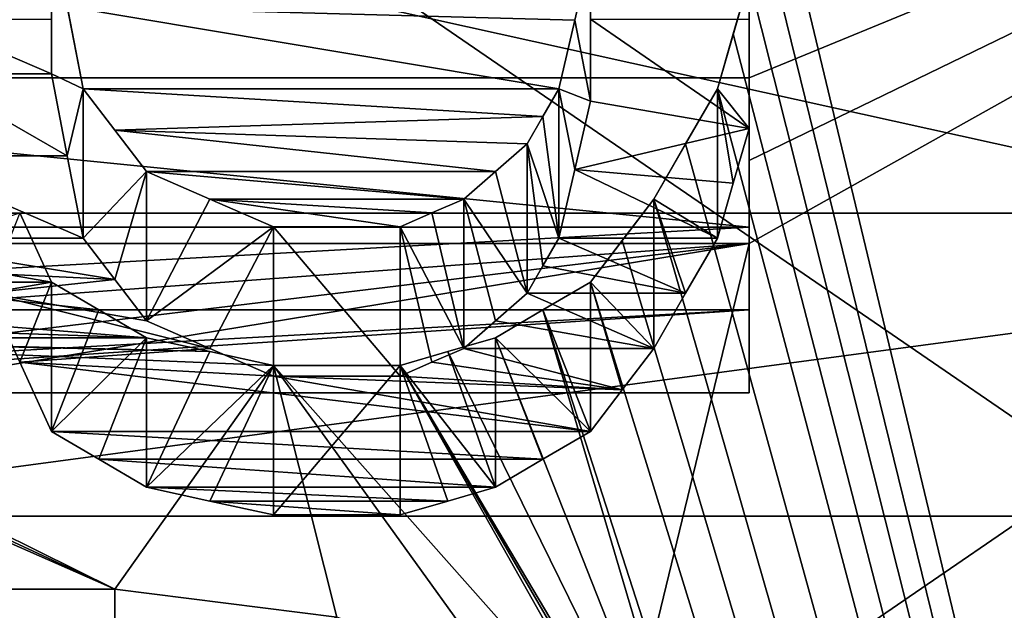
# Model space of a CAD drawing. Header units: millimetres. Extents: x -20 to 172, y -100 to 100.
# Tile 287 of 346: x 120.05 to 123.36, y 20.81 to 22.79. Entities that reach past the tile are written whole.
import ezdxf

# ---------------------------------------------------------------- set-up
doc = ezdxf.new("R2010")
doc.units = ezdxf.units.MM
doc.header["$LTSCALE"] = 37.722908
for name, color, linetype in [('1', 7, 'CONTINUOUS'), ('1803', 7, 'CONTINUOUS'), ('1820', 7, 'CONTINUOUS'), ('2083', 7, 'CONTINUOUS'), ('2084', 7, 'CONTINUOUS'), ('2085', 7, 'CONTINUOUS'), ('2086', 7, 'CONTINUOUS'), ('2087', 7, 'CONTINUOUS'), ('2098', 7, 'CONTINUOUS'), ('2099', 7, 'CONTINUOUS'), ('2100', 7, 'CONTINUOUS'), ('2101', 7, 'CONTINUOUS'), ('2128', 7, 'CONTINUOUS'), ('2129', 7, 'CONTINUOUS'), ('2130', 7, 'CONTINUOUS'), ('2131', 7, 'CONTINUOUS'), ('2132', 7, 'CONTINUOUS'), ('2133', 7, 'CONTINUOUS'), ('2134', 7, 'CONTINUOUS'), ('2162', 7, 'CONTINUOUS'), ('2163', 7, 'CONTINUOUS'), ('2164', 7, 'CONTINUOUS'), ('2165', 7, 'CONTINUOUS'), ('2166', 7, 'CONTINUOUS'), ('2180', 7, 'CONTINUOUS'), ('2181', 7, 'CONTINUOUS'), ('2406', 7, 'CONTINUOUS'), ('2407', 7, 'CONTINUOUS'), ('3', 7, 'CONTINUOUS'), ('3021', 7, 'CONTINUOUS'), ('3038', 7, 'CONTINUOUS'), ('3294', 7, 'CONTINUOUS'), ('3299', 7, 'CONTINUOUS'), ('3300', 7, 'CONTINUOUS'), ('3346', 7, 'CONTINUOUS'), ('3624', 7, 'CONTINUOUS'), ('3625', 7, 'CONTINUOUS'), ('3628', 7, 'CONTINUOUS'), ('3629', 7, 'CONTINUOUS'), ('3630', 7, 'CONTINUOUS'), ('3631', 7, 'CONTINUOUS'), ('3635', 7, 'CONTINUOUS'), ('3651', 7, 'CONTINUOUS'), ('43', 7, 'CONTINUOUS'), ('48', 7, 'CONTINUOUS')]:
    doc.layers.add(name, color=color, linetype=linetype)

msp = doc.modelspace()

# ---------------------------------------------------------------- linework, layer by layer
at = {"layer": '1', "color": 250, "linetype": 'Continuous', "true_color": 0x323232}
for points in [[(157, 14.875, -25.7643), (157, 25.7643, -14.875), (-19.8395, 14.875, -25.7643), (157, 14.875, -25.7643)], [(-19.8395, 14.875, -25.7643), (157, 25.7643, -14.875), (-19.8395, 25.7643, -14.875), (-19.8395, 14.875, -25.7643)]]:
    msp.add_3dface(points, dxfattribs=at)
at = {"layer": '1803', "color": 250, "linetype": 'Continuous', "true_color": 0x323232}
for points in [[(153.1595, 21.125, -36.5896), (153.1595, 34.3891, -24.5448), (86.8405, 21.125, -36.5896), (153.1595, 21.125, -36.5896)], [(86.8405, 21.125, -36.5896), (153.1595, 34.3891, -24.5448), (86.8405, 34.3891, -24.5448), (86.8405, 21.125, -36.5896)], [(153.1595, 4.0619, -42.0543), (153.1595, 21.125, -36.5896), (86.8405, 4.0619, -42.0543), (153.1595, 4.0619, -42.0543)], [(86.8405, 4.0619, -42.0543), (153.1595, 21.125, -36.5896), (86.8405, 21.125, -36.5896), (86.8405, 4.0619, -42.0543)]]:
    msp.add_3dface(points, dxfattribs=at)
at = {"layer": '1820', "color": 250, "linetype": 'Continuous', "true_color": 0x323232}
for points in [[(126.2299, 24.125, -41.7857), (126.2299, 8.1204, -47.5618), (122.5, 23.6544, -42.0539), (126.2299, 24.125, -41.7857)], [(122.5, 23.6544, -42.0539), (126.2299, 8.1204, -47.5618), (122.5, 23.2903, -42.2567), (122.5, 23.6544, -42.0539)], [(122.5, 23.2903, -42.2567), (126.2299, 8.1204, -47.5618), (122.5, 22.9244, -42.4563), (122.5, 23.2903, -42.2567)], [(121.9681, 23.0161, -42.4066), (121.9149, 22.7867, -42.5303), (120.2128, 22.8326, -42.5057), (121.9681, 23.0161, -42.4066)], [(122.5, 22.9244, -42.4563), (126.2299, 8.1204, -47.5618), (122.4468, 22.7408, -42.5549), (122.5, 22.9244, -42.4563)], [(121.9149, 22.7867, -42.5303), (121.8617, 22.5567, -42.6527), (120.2128, 22.8326, -42.5057), (121.9149, 22.7867, -42.5303)], [(120.2128, 22.8326, -42.5057), (121.8617, 22.5567, -42.6527), (120.266, 22.5567, -42.6527), (120.2128, 22.8326, -42.5057)], [(122.4468, 22.7408, -42.5549), (126.2299, 8.1204, -47.5618), (122.3936, 22.5567, -42.6527), (122.4468, 22.7408, -42.5549)], [(121.8617, 22.5567, -42.6527), (121.8085, 22.4645, -42.7014), (120.266, 22.5567, -42.6527), (121.8617, 22.5567, -42.6527)], [(120.266, 22.5567, -42.6527), (121.8085, 22.4645, -42.7014), (120.3724, 22.4184, -42.7256), (120.266, 22.5567, -42.6527)], [(122.3936, 22.5567, -42.6527), (126.2299, 8.1204, -47.5618), (122.2872, 22.3722, -42.7498), (122.3936, 22.5567, -42.6527)], [(121.8085, 22.4645, -42.7014), (121.7553, 22.3722, -42.7498), (120.3724, 22.4184, -42.7256), (121.8085, 22.4645, -42.7014)], [(121.7553, 22.3722, -42.7498), (121.6489, 22.2798, -42.7981), (120.3724, 22.4184, -42.7256), (121.7553, 22.3722, -42.7498)], [(120.3724, 22.4184, -42.7256), (121.6489, 22.2798, -42.7981), (120.4787, 22.2798, -42.7981), (120.3724, 22.4184, -42.7256)], [(122.2872, 22.3722, -42.7498), (126.2299, 8.1204, -47.5618), (122.1809, 22.1872, -42.8461), (122.2872, 22.3722, -42.7498)], [(121.6489, 22.2798, -42.7981), (121.5426, 22.1872, -42.8461), (120.4787, 22.2798, -42.7981), (121.6489, 22.2798, -42.7981)], [(120.4787, 22.2798, -42.7981), (121.5426, 22.1872, -42.8461), (120.6915, 22.1872, -42.8461), (120.4787, 22.2798, -42.7981)], [(121.4362, 22.1409, -42.8701), (121.3298, 22.0946, -42.894), (120.6915, 22.1872, -42.8461), (121.4362, 22.1409, -42.8701)], [(120.6915, 22.1872, -42.8461), (121.3298, 22.0946, -42.894), (120.9043, 22.0946, -42.894), (120.6915, 22.1872, -42.8461)], [(121.5426, 22.1872, -42.8461), (121.4362, 22.1409, -42.8701), (120.6915, 22.1872, -42.8461), (121.5426, 22.1872, -42.8461)], [(122.1809, 22.1872, -42.8461), (126.2299, 8.1204, -47.5618), (122.0745, 22.0482, -42.9178), (122.1809, 22.1872, -42.8461)], [(120.0532, 22.1409, -42.8701), (120.1596, 21.9089, -42.9891), (119.6277, 22.0018, -42.9416), (120.0532, 22.1409, -42.8701)], [(122.0745, 22.0482, -42.9178), (126.2299, 8.1204, -47.5618), (121.9681, 21.9089, -42.9891), (122.0745, 22.0482, -42.9178)], [(119.6277, 22.0018, -42.9416), (120.1596, 21.9089, -42.9891), (119.4681, 21.9089, -42.9891), (119.6277, 22.0018, -42.9416)], [(119.4681, 21.9089, -42.9891), (120.3192, 21.8159, -43.0363), (119.3085, 21.816, -43.0363), (119.4681, 21.9089, -42.9891)], [(120.1596, 21.9089, -42.9891), (120.3192, 21.8159, -43.0363), (119.4681, 21.9089, -42.9891), (120.1596, 21.9089, -42.9891)], [(121.9681, 21.9089, -42.9891), (126.2299, 8.1204, -47.5618), (121.8085, 21.8159, -43.0363), (121.9681, 21.9089, -42.9891)], [(118.2447, 21.816, -43.0363), (118.4575, 21.7694, -43.0599), (120.3723, 20.8798, -43.4982), (118.2447, 21.816, -43.0363)], [(119.6277, 20.8798, -43.4982), (118.2447, 21.816, -43.0363), (120.3723, 20.8798, -43.4982), (119.6277, 20.8798, -43.4982)], [(119.3085, 21.816, -43.0363), (120.4787, 21.7228, -43.0834), (119.0957, 21.7694, -43.0599), (119.3085, 21.816, -43.0363)], [(120.3192, 21.8159, -43.0363), (120.4787, 21.7228, -43.0834), (119.3085, 21.816, -43.0363), (120.3192, 21.8159, -43.0363)], [(121.6489, 21.7228, -43.0834), (121.8085, 21.8159, -43.0363), (122.3936, 19.837, -43.9836), (121.6489, 21.7228, -43.0834)], [(121.8085, 21.8159, -43.0363), (126.2299, 8.1204, -47.5618), (122.3936, 19.837, -43.9836), (121.8085, 21.8159, -43.0363)], [(118.4575, 21.7694, -43.0599), (118.6702, 21.7228, -43.0834), (120.3723, 20.8798, -43.4982), (118.4575, 21.7694, -43.0599)], [(119.0957, 21.7694, -43.0599), (120.4787, 21.7228, -43.0834), (118.883, 21.7228, -43.0834), (119.0957, 21.7694, -43.0599)], [(120.6915, 21.6763, -43.1069), (120.9043, 21.6296, -43.1303), (118.6702, 21.7228, -43.0834), (120.6915, 21.6763, -43.1069)], [(118.6702, 21.7228, -43.0834), (120.9043, 21.6296, -43.1303), (120.3723, 20.8798, -43.4982), (118.6702, 21.7228, -43.0834)], [(118.883, 21.7228, -43.0834), (120.6915, 21.6763, -43.1069), (118.6702, 21.7228, -43.0834), (118.883, 21.7228, -43.0834)], [(120.4787, 21.7228, -43.0834), (120.6915, 21.6763, -43.1069), (118.883, 21.7228, -43.0834), (120.4787, 21.7228, -43.0834)], [(121.4894, 21.6763, -43.1069), (121.6489, 21.7228, -43.0834), (122.3936, 19.837, -43.9836), (121.4894, 21.6763, -43.1069)], [(121.3298, 21.6296, -43.1303), (121.4894, 21.6763, -43.1069), (122.3936, 19.837, -43.9836), (121.3298, 21.6296, -43.1303)], [(120.3723, 20.8798, -43.4982), (120.9043, 21.6296, -43.1303), (121.117, 20.7856, -43.5433), (120.3723, 20.8798, -43.4982)], [(120.9043, 21.6296, -43.1303), (121.3298, 21.6296, -43.1303), (122.0745, 20.3127, -43.7659), (120.9043, 21.6296, -43.1303)], [(121.117, 20.7856, -43.5433), (120.9043, 21.6296, -43.1303), (121.6489, 20.5968, -43.633), (121.117, 20.7856, -43.5433)], [(121.6489, 20.5968, -43.633), (120.9043, 21.6296, -43.1303), (122.0745, 20.3127, -43.7659), (121.6489, 20.5968, -43.633)], [(122.0745, 20.3127, -43.7659), (121.3298, 21.6296, -43.1303), (122.2341, 20.0751, -43.8754), (122.0745, 20.3127, -43.7659)], [(122.2341, 20.0751, -43.8754), (121.3298, 21.6296, -43.1303), (122.3936, 19.837, -43.9836), (122.2341, 20.0751, -43.8754)]]:
    msp.add_3dface(points, dxfattribs=at)
at = {"layer": '2083', "color": 250, "linetype": 'Continuous', "true_color": 0x323232}
for points in [[(121.4362, 22.1409, -42.8701), (121.5426, 22.1872, -42.8461), (121.5426, 21.6867, -41.9792), (121.4362, 22.1409, -42.8701)], [(121.3298, 22.0946, -42.894), (121.4362, 22.1409, -42.8701), (121.5426, 21.6867, -41.9792), (121.3298, 22.0946, -42.894)], [(121.3298, 21.594, -42.0269), (121.3298, 22.0946, -42.894), (121.4362, 21.6404, -42.0031), (121.3298, 21.594, -42.0269)], [(121.4362, 21.6404, -42.0031), (121.3298, 22.0946, -42.894), (121.5426, 21.6867, -41.9792), (121.4362, 21.6404, -42.0031)]]:
    msp.add_3dface(points, dxfattribs=at)
at = {"layer": '2084', "color": 250, "linetype": 'Continuous', "true_color": 0x323232}
for points in [[(121.6489, 22.2798, -42.7981), (121.7553, 22.3722, -42.7498), (121.7553, 21.8718, -41.883), (121.6489, 22.2798, -42.7981)], [(121.5426, 22.1872, -42.8461), (121.6489, 22.2798, -42.7981), (121.7553, 21.8718, -41.883), (121.5426, 22.1872, -42.8461)], [(121.5426, 21.6867, -41.9792), (121.5426, 22.1872, -42.8461), (121.6489, 21.7793, -41.9312), (121.5426, 21.6867, -41.9792)], [(121.6489, 21.7793, -41.9312), (121.5426, 22.1872, -42.8461), (121.7553, 21.8718, -41.883), (121.6489, 21.7793, -41.9312)]]:
    msp.add_3dface(points, dxfattribs=at)
at = {"layer": '2085', "color": 250, "linetype": 'Continuous', "true_color": 0x323232}
for points in [[(121.8085, 22.4645, -42.7014), (121.8617, 22.5567, -42.6527), (121.8617, 22.0564, -41.7861), (121.8085, 22.4645, -42.7014)], [(121.7553, 22.3722, -42.7498), (121.8085, 22.4645, -42.7014), (121.8617, 22.0564, -41.7861), (121.7553, 22.3722, -42.7498)], [(121.7553, 21.8718, -41.883), (121.7553, 22.3722, -42.7498), (121.8085, 21.9641, -41.8347), (121.7553, 21.8718, -41.883)], [(121.8085, 21.9641, -41.8347), (121.7553, 22.3722, -42.7498), (121.8617, 22.0564, -41.7861), (121.8085, 21.9641, -41.8347)]]:
    msp.add_3dface(points, dxfattribs=at)
at = {"layer": '2086', "color": 250, "linetype": 'Continuous', "true_color": 0x323232}
for points in [[(121.9149, 22.7867, -42.5303), (121.9681, 23.0161, -42.4066), (121.9681, 22.5159, -41.5403), (121.9149, 22.7867, -42.5303)], [(121.8617, 22.5567, -42.6527), (121.9149, 22.7867, -42.5303), (121.9681, 22.5159, -41.5403), (121.8617, 22.5567, -42.6527)], [(121.8617, 22.0564, -41.7861), (121.8617, 22.5567, -42.6527), (121.9149, 22.2865, -41.6638), (121.8617, 22.0564, -41.7861)], [(121.9149, 22.2865, -41.6638), (121.8617, 22.5567, -42.6527), (121.9681, 22.5159, -41.5403), (121.9149, 22.2865, -41.6638)]]:
    msp.add_3dface(points, dxfattribs=at)
at = {"layer": '2087', "color": 250, "linetype": 'Continuous', "true_color": 0x323232}
msp.add_3dface([(121.9681, 22.5159, -41.5403), (121.9681, 23.0161, -42.4066), (121.9681, 22.7902, -41.3905), (121.9681, 22.5159, -41.5403)], dxfattribs=at)
at = {"layer": '2098', "color": 250, "linetype": 'Continuous', "true_color": 0x323232}
msp.add_3dface([(122.5, 22.7902, -41.3905), (122.5, 22.9244, -42.4563), (122.5, 22.4242, -41.5899), (122.5, 22.7902, -41.3905)], dxfattribs=at)
at = {"layer": '2099', "color": 250, "linetype": 'Continuous', "true_color": 0x323232}
for points in [[(122.5, 22.9244, -42.4563), (122.4468, 22.7408, -42.5549), (122.3936, 22.5567, -42.6527), (122.5, 22.9244, -42.4563)], [(122.5, 22.9244, -42.4563), (122.3936, 22.5567, -42.6527), (122.5, 22.4242, -41.5899), (122.5, 22.9244, -42.4563)], [(122.5, 22.4242, -41.5899), (122.3936, 22.5567, -42.6527), (122.4468, 22.2405, -41.6884), (122.5, 22.4242, -41.5899)], [(122.4468, 22.2405, -41.6884), (122.3936, 22.5567, -42.6527), (122.3936, 22.0564, -41.7861), (122.4468, 22.2405, -41.6884)]]:
    msp.add_3dface(points, dxfattribs=at)
at = {"layer": '2100', "color": 250, "linetype": 'Continuous', "true_color": 0x323232}
for points in [[(122.3936, 22.5567, -42.6527), (122.2872, 22.3722, -42.7498), (122.1809, 22.1872, -42.8461), (122.3936, 22.5567, -42.6527)], [(122.3936, 22.5567, -42.6527), (122.1809, 22.1872, -42.8461), (122.3936, 22.0564, -41.7861), (122.3936, 22.5567, -42.6527)], [(122.3936, 22.0564, -41.7861), (122.1809, 22.1872, -42.8461), (122.2872, 21.8718, -41.883), (122.3936, 22.0564, -41.7861)], [(122.2872, 21.8718, -41.883), (122.1809, 22.1872, -42.8461), (122.1809, 21.6867, -41.9792), (122.2872, 21.8718, -41.883)]]:
    msp.add_3dface(points, dxfattribs=at)
at = {"layer": '2101', "color": 250, "linetype": 'Continuous', "true_color": 0x323232}
for points in [[(122.1809, 22.1872, -42.8461), (122.0745, 22.0482, -42.9178), (121.9681, 21.9089, -42.9891), (122.1809, 22.1872, -42.8461)], [(122.1809, 22.1872, -42.8461), (121.9681, 21.9089, -42.9891), (122.1809, 21.6867, -41.9792), (122.1809, 22.1872, -42.8461)], [(121.9681, 21.9089, -42.9891), (121.9681, 21.4082, -42.1218), (122.0745, 21.5476, -42.0507), (121.9681, 21.9089, -42.9891)], [(122.1809, 21.6867, -41.9792), (121.9681, 21.9089, -42.9891), (122.0745, 21.5476, -42.0507), (122.1809, 21.6867, -41.9792)]]:
    msp.add_3dface(points, dxfattribs=at)
at = {"layer": '2128', "color": 250, "linetype": 'Continuous', "true_color": 0x323232}
for points in [[(119.734, 22.6074, -41.4906), (119.734, 22.7902, -41.3905), (120.1596, 22.6074, -41.4906), (119.734, 22.6074, -41.4906)], [(119.734, 22.7902, -41.3905), (120.1596, 22.7902, -41.3905), (120.1596, 22.6074, -41.4906), (119.734, 22.7902, -41.3905)], [(121.9681, 22.5159, -41.5403), (121.9681, 22.7902, -41.3905), (122.5, 22.4242, -41.5899), (121.9681, 22.5159, -41.5403)], [(121.9681, 22.7902, -41.3905), (122.5, 22.7902, -41.3905), (122.5, 22.4242, -41.5899), (121.9681, 22.7902, -41.3905)], [(119.6276, 22.3324, -41.6392), (119.734, 22.6074, -41.4906), (120.2128, 22.3324, -41.6392), (119.6276, 22.3324, -41.6392)], [(119.734, 22.6074, -41.4906), (120.1596, 22.6074, -41.4906), (120.2128, 22.3324, -41.6392), (119.734, 22.6074, -41.4906)], [(121.9149, 22.2865, -41.6638), (121.9681, 22.5159, -41.5403), (122.5, 22.4242, -41.5899), (121.9149, 22.2865, -41.6638)], [(121.9149, 22.2865, -41.6638), (122.5, 22.4242, -41.5899), (122.4468, 22.2405, -41.6884), (121.9149, 22.2865, -41.6638)], [(119.5213, 22.0564, -41.7861), (119.6276, 22.3324, -41.6392), (120.266, 22.0564, -41.7861), (119.5213, 22.0564, -41.7861)], [(119.6276, 22.3324, -41.6392), (120.2128, 22.3324, -41.6392), (120.266, 22.0564, -41.7861), (119.6276, 22.3324, -41.6392)], [(121.8617, 22.0564, -41.7861), (121.9149, 22.2865, -41.6638), (122.3936, 22.0564, -41.7861), (121.8617, 22.0564, -41.7861)], [(121.9149, 22.2865, -41.6638), (122.4468, 22.2405, -41.6884), (122.3936, 22.0564, -41.7861), (121.9149, 22.2865, -41.6638)], [(119.4149, 21.9641, -41.8347), (119.5213, 22.0564, -41.7861), (120.3724, 21.918, -41.8589), (119.4149, 21.9641, -41.8347)], [(119.5213, 22.0564, -41.7861), (120.266, 22.0564, -41.7861), (120.3724, 21.918, -41.8589), (119.5213, 22.0564, -41.7861)], [(121.8085, 21.9641, -41.8347), (121.8617, 22.0564, -41.7861), (122.2872, 21.8718, -41.883), (121.8085, 21.9641, -41.8347)], [(121.8617, 22.0564, -41.7861), (122.3936, 22.0564, -41.7861), (122.2872, 21.8718, -41.883), (121.8617, 22.0564, -41.7861)], [(119.9468, 21.8718, -41.883), (119.4149, 21.9641, -41.8347), (120.3724, 21.918, -41.8589), (119.9468, 21.8718, -41.883)], [(121.7553, 21.8718, -41.883), (121.8085, 21.9641, -41.8347), (122.2872, 21.8718, -41.883), (121.7553, 21.8718, -41.883)], [(119.9468, 21.8718, -41.883), (120.3724, 21.918, -41.8589), (120.4787, 21.7793, -41.9312), (119.9468, 21.8718, -41.883)], [(120.0532, 21.6403, -42.0031), (119.9468, 21.8718, -41.883), (120.6915, 21.6867, -41.9792), (120.0532, 21.6403, -42.0031)], [(119.9468, 21.8718, -41.883), (120.4787, 21.7793, -41.9312), (120.6915, 21.6867, -41.9792), (119.9468, 21.8718, -41.883)], [(121.6489, 21.7793, -41.9312), (121.7553, 21.8718, -41.883), (122.1809, 21.6867, -41.9792), (121.6489, 21.7793, -41.9312)], [(121.7553, 21.8718, -41.883), (122.2872, 21.8718, -41.883), (122.1809, 21.6867, -41.9792), (121.7553, 21.8718, -41.883)], [(121.5426, 21.6867, -41.9792), (121.6489, 21.7793, -41.9312), (122.1809, 21.6867, -41.9792), (121.5426, 21.6867, -41.9792)], [(120.0532, 21.6403, -42.0031), (120.6915, 21.6867, -41.9792), (120.9043, 21.594, -42.0269), (120.0532, 21.6403, -42.0031)], [(121.4362, 21.6404, -42.0031), (121.5426, 21.6867, -41.9792), (122.0745, 21.5476, -42.0507), (121.4362, 21.6404, -42.0031)], [(121.5426, 21.6867, -41.9792), (122.1809, 21.6867, -41.9792), (122.0745, 21.5476, -42.0507), (121.5426, 21.6867, -41.9792)], [(121.9681, 21.4082, -42.1218), (120.1596, 21.4082, -42.1218), (120.0532, 21.6403, -42.0031), (121.9681, 21.4082, -42.1218)], [(121.9681, 21.4082, -42.1218), (120.0532, 21.6403, -42.0031), (120.9043, 21.594, -42.0269), (121.9681, 21.4082, -42.1218)], [(121.3298, 21.594, -42.0269), (121.4362, 21.6404, -42.0031), (122.0745, 21.5476, -42.0507), (121.3298, 21.594, -42.0269)], [(121.9681, 21.4082, -42.1218), (120.9043, 21.594, -42.0269), (122.0745, 21.5476, -42.0507), (121.9681, 21.4082, -42.1218)], [(120.9043, 21.594, -42.0269), (121.3298, 21.594, -42.0269), (122.0745, 21.5476, -42.0507), (120.9043, 21.594, -42.0269)], [(121.9681, 21.4082, -42.1218), (121.8085, 21.3152, -42.169), (120.1596, 21.4082, -42.1218), (121.9681, 21.4082, -42.1218)], [(121.8085, 21.3152, -42.169), (120.3192, 21.3152, -42.169), (120.1596, 21.4082, -42.1218), (121.8085, 21.3152, -42.169)], [(121.8085, 21.3152, -42.169), (121.6489, 21.222, -42.216), (120.3192, 21.3152, -42.169), (121.8085, 21.3152, -42.169)], [(121.6489, 21.222, -42.216), (120.4787, 21.222, -42.216), (120.3192, 21.3152, -42.169), (121.6489, 21.222, -42.216)], [(121.6489, 21.222, -42.216), (121.4894, 21.1754, -42.2394), (120.4787, 21.222, -42.216), (121.6489, 21.222, -42.216)], [(121.4894, 21.1754, -42.2394), (120.6915, 21.1754, -42.2394), (120.4787, 21.222, -42.216), (121.4894, 21.1754, -42.2394)], [(121.4894, 21.1754, -42.2394), (121.3298, 21.1287, -42.2627), (120.6915, 21.1754, -42.2394), (121.4894, 21.1754, -42.2394)], [(121.3298, 21.1287, -42.2627), (120.9043, 21.1287, -42.2627), (120.6915, 21.1754, -42.2394), (121.3298, 21.1287, -42.2627)]]:
    msp.add_3dface(points, dxfattribs=at)
at = {"layer": '2129', "color": 250, "linetype": 'Continuous', "true_color": 0x323232}
for points in [[(121.9681, 21.9089, -42.9891), (121.8085, 21.8159, -43.0363), (121.9681, 21.4082, -42.1218), (121.9681, 21.9089, -42.9891)], [(121.6489, 21.7228, -43.0834), (121.9681, 21.4082, -42.1218), (121.8085, 21.8159, -43.0363), (121.6489, 21.7228, -43.0834)], [(121.9681, 21.4082, -42.1218), (121.6489, 21.7228, -43.0834), (121.8085, 21.3152, -42.169), (121.9681, 21.4082, -42.1218)], [(121.8085, 21.3152, -42.169), (121.6489, 21.7228, -43.0834), (121.6489, 21.222, -42.216), (121.8085, 21.3152, -42.169)]]:
    msp.add_3dface(points, dxfattribs=at)
at = {"layer": '2130', "color": 250, "linetype": 'Continuous', "true_color": 0x323232}
for points in [[(121.6489, 21.7228, -43.0834), (121.4894, 21.6763, -43.1069), (121.6489, 21.222, -42.216), (121.6489, 21.7228, -43.0834)], [(121.3298, 21.6296, -43.1303), (121.6489, 21.222, -42.216), (121.4894, 21.6763, -43.1069), (121.3298, 21.6296, -43.1303)], [(121.6489, 21.222, -42.216), (121.3298, 21.6296, -43.1303), (121.4894, 21.1754, -42.2394), (121.6489, 21.222, -42.216)], [(121.4894, 21.1754, -42.2394), (121.3298, 21.6296, -43.1303), (121.3298, 21.1287, -42.2627), (121.4894, 21.1754, -42.2394)]]:
    msp.add_3dface(points, dxfattribs=at)
at = {"layer": '2131', "color": 250, "linetype": 'Continuous', "true_color": 0x323232}
for points in [[(121.3298, 21.6296, -43.1303), (120.9043, 21.6296, -43.1303), (120.9043, 21.1287, -42.2627), (121.3298, 21.6296, -43.1303)], [(121.3298, 21.1287, -42.2627), (121.3298, 21.6296, -43.1303), (120.9043, 21.1287, -42.2627), (121.3298, 21.1287, -42.2627)]]:
    msp.add_3dface(points, dxfattribs=at)
at = {"layer": '2132', "color": 250, "linetype": 'Continuous', "true_color": 0x323232}
for points in [[(120.6915, 21.6763, -43.1069), (120.4787, 21.7228, -43.0834), (120.4787, 21.222, -42.216), (120.6915, 21.6763, -43.1069)], [(120.9043, 21.6296, -43.1303), (120.6915, 21.6763, -43.1069), (120.4787, 21.222, -42.216), (120.9043, 21.6296, -43.1303)], [(120.6915, 21.1754, -42.2394), (120.9043, 21.6296, -43.1303), (120.4787, 21.222, -42.216), (120.6915, 21.1754, -42.2394)], [(120.9043, 21.1287, -42.2627), (120.9043, 21.6296, -43.1303), (120.6915, 21.1754, -42.2394), (120.9043, 21.1287, -42.2627)]]:
    msp.add_3dface(points, dxfattribs=at)
at = {"layer": '2133', "color": 250, "linetype": 'Continuous', "true_color": 0x323232}
for points in [[(120.3192, 21.8159, -43.0363), (120.1596, 21.9089, -42.9891), (120.1596, 21.4082, -42.1218), (120.3192, 21.8159, -43.0363)], [(120.4787, 21.7228, -43.0834), (120.3192, 21.8159, -43.0363), (120.1596, 21.4082, -42.1218), (120.4787, 21.7228, -43.0834)], [(120.3192, 21.3152, -42.169), (120.4787, 21.7228, -43.0834), (120.1596, 21.4082, -42.1218), (120.3192, 21.3152, -42.169)], [(120.4787, 21.222, -42.216), (120.4787, 21.7228, -43.0834), (120.3192, 21.3152, -42.169), (120.4787, 21.222, -42.216)]]:
    msp.add_3dface(points, dxfattribs=at)
at = {"layer": '2134', "color": 250, "linetype": 'Continuous', "true_color": 0x323232}
for points in [[(120.1596, 21.9089, -42.9891), (120.0532, 22.1409, -42.8701), (119.9468, 21.8718, -41.883), (120.1596, 21.9089, -42.9891)], [(120.0532, 21.6403, -42.0031), (120.1596, 21.9089, -42.9891), (119.9468, 21.8718, -41.883), (120.0532, 21.6403, -42.0031)], [(120.1596, 21.4082, -42.1218), (120.1596, 21.9089, -42.9891), (120.0532, 21.6403, -42.0031), (120.1596, 21.4082, -42.1218)]]:
    msp.add_3dface(points, dxfattribs=at)
at = {"layer": '2162', "color": 250, "linetype": 'Continuous', "true_color": 0x323232}
msp.add_3dface([(120.1596, 22.7902, -41.3905), (120.1596, 23.1076, -42.3568), (120.1596, 22.6074, -41.4906), (120.1596, 22.7902, -41.3905)], dxfattribs=at)
at = {"layer": '2163', "color": 250, "linetype": 'Continuous', "true_color": 0x323232}
for points in [[(120.1596, 23.1076, -42.3568), (120.2128, 22.8326, -42.5057), (120.266, 22.5567, -42.6527), (120.1596, 23.1076, -42.3568)], [(120.1596, 23.1076, -42.3568), (120.266, 22.5567, -42.6527), (120.1596, 22.6074, -41.4906), (120.1596, 23.1076, -42.3568)], [(120.1596, 22.6074, -41.4906), (120.266, 22.5567, -42.6527), (120.2128, 22.3324, -41.6392), (120.1596, 22.6074, -41.4906)], [(120.2128, 22.3324, -41.6392), (120.266, 22.5567, -42.6527), (120.266, 22.0564, -41.7861), (120.2128, 22.3324, -41.6392)]]:
    msp.add_3dface(points, dxfattribs=at)
at = {"layer": '2164', "color": 250, "linetype": 'Continuous', "true_color": 0x323232}
for points in [[(120.266, 22.5567, -42.6527), (120.3724, 22.4184, -42.7256), (120.4787, 22.2798, -42.7981), (120.266, 22.5567, -42.6527)], [(120.266, 22.5567, -42.6527), (120.4787, 22.2798, -42.7981), (120.266, 22.0564, -41.7861), (120.266, 22.5567, -42.6527)], [(120.266, 22.0564, -41.7861), (120.4787, 22.2798, -42.7981), (120.3724, 21.918, -41.8589), (120.266, 22.0564, -41.7861)], [(120.3724, 21.918, -41.8589), (120.4787, 22.2798, -42.7981), (120.4787, 21.7793, -41.9312), (120.3724, 21.918, -41.8589)]]:
    msp.add_3dface(points, dxfattribs=at)
at = {"layer": '2165', "color": 250, "linetype": 'Continuous', "true_color": 0x323232}
for points in [[(120.4787, 22.2798, -42.7981), (120.6915, 22.1872, -42.8461), (120.4787, 21.7793, -41.9312), (120.4787, 22.2798, -42.7981)], [(120.9043, 22.0946, -42.894), (120.4787, 21.7793, -41.9312), (120.6915, 22.1872, -42.8461), (120.9043, 22.0946, -42.894)], [(120.4787, 21.7793, -41.9312), (120.9043, 22.0946, -42.894), (120.6915, 21.6867, -41.9792), (120.4787, 21.7793, -41.9312)], [(120.6915, 21.6867, -41.9792), (120.9043, 22.0946, -42.894), (120.9043, 21.594, -42.0269), (120.6915, 21.6867, -41.9792)]]:
    msp.add_3dface(points, dxfattribs=at)
at = {"layer": '2166', "color": 250, "linetype": 'Continuous', "true_color": 0x323232}
for points in [[(120.9043, 22.0946, -42.894), (121.3298, 22.0946, -42.894), (121.3298, 21.594, -42.0269), (120.9043, 22.0946, -42.894)], [(120.9043, 21.594, -42.0269), (120.9043, 22.0946, -42.894), (121.3298, 21.594, -42.0269), (120.9043, 21.594, -42.0269)]]:
    msp.add_3dface(points, dxfattribs=at)
at = {"layer": '2180', "color": 250, "linetype": 'Continuous', "true_color": 0x323232}
for points in [[(119.6277, 20.8798, -43.4982), (120.3723, 20.8798, -43.4982), (120.3723, 20.3783, -42.6296), (119.6277, 20.8798, -43.4982)], [(119.6277, 20.3783, -42.6296), (119.6277, 20.8798, -43.4982), (120.3723, 20.3783, -42.6296), (119.6277, 20.3783, -42.6296)]]:
    msp.add_3dface(points, dxfattribs=at)
at = {"layer": '2181', "color": 250, "linetype": 'Continuous', "true_color": 0x323232}
msp.add_3dface([(120.3723, 20.8798, -43.4982), (121.117, 20.7856, -43.5433), (120.3723, 20.3783, -42.6296), (120.3723, 20.8798, -43.4982)], dxfattribs=at)
at = {"layer": '2406', "color": 250, "linetype": 'Continuous', "true_color": 0x323232}
for points in [[(81.5, 31.6164, -35.1136), (158.5, 14.6011, -44.9374), (81.5, 14.6011, -44.9374), (81.5, 31.6164, -35.1136)], [(158.5, 31.6164, -35.1136), (158.5, 14.6011, -44.9374), (81.5, 31.6164, -35.1136), (158.5, 31.6164, -35.1136)]]:
    msp.add_3dface(points, dxfattribs=at)
at = {"layer": '2407', "color": 250, "linetype": 'Continuous', "true_color": 0x323232}
for points in [[(158.5, 32.9547, -36.5999), (158.5, 15.2191, -46.8395), (81.5, 32.9547, -36.5999), (158.5, 32.9547, -36.5999)], [(81.5, 32.9547, -36.5999), (158.5, 15.2191, -46.8395), (81.5, 15.2191, -46.8395), (81.5, 32.9547, -36.5999)]]:
    msp.add_3dface(points, dxfattribs=at)
at = {"layer": '3', "color": 250, "linetype": 'Continuous', "true_color": 0x323232}
for points in [[(157, 25.7643, 14.875), (157, 14.875, 25.7643), (-19.8395, 25.7643, 14.875), (157, 25.7643, 14.875)], [(-19.8395, 25.7643, 14.875), (157, 14.875, 25.7643), (-19.8395, 14.875, 25.7643), (-19.8395, 25.7643, 14.875)]]:
    msp.add_3dface(points, dxfattribs=at)
at = {"layer": '3021', "color": 250, "linetype": 'Continuous', "true_color": 0x323232}
for points in [[(153.1595, 34.3891, 24.5448), (153.1595, 21.125, 36.5896), (86.8405, 34.3891, 24.5448), (153.1595, 34.3891, 24.5448)], [(86.8405, 34.3891, 24.5448), (153.1595, 21.125, 36.5896), (86.8405, 21.125, 36.5896), (86.8405, 34.3891, 24.5448)], [(153.1595, 21.125, 36.5896), (153.1595, 4.0619, 42.0543), (86.8405, 21.125, 36.5896), (153.1595, 21.125, 36.5896)], [(86.8405, 21.125, 36.5896), (153.1595, 4.0619, 42.0543), (86.8405, 4.0619, 42.0543), (86.8405, 21.125, 36.5896)]]:
    msp.add_3dface(points, dxfattribs=at)
at = {"layer": '3038', "color": 250, "linetype": 'Continuous', "true_color": 0x323232}
for points in [[(126.2299, 24.125, 41.7857), (117.5, 22.5936, 42.6332), (122.5, 22.5936, 42.6332), (126.2299, 24.125, 41.7857)], [(117.5, 22.5936, 42.6332), (126.2299, 24.125, 41.7857), (121.3298, 23.3268, 42.2365), (117.5, 22.5936, 42.6332)], [(120.4787, 9.7674, 47.251), (126.2299, 24.125, 41.7857), (119.5213, 9.7674, 47.251), (120.4787, 9.7674, 47.251)], [(119.5213, 9.7674, 47.251), (126.2299, 24.125, 41.7857), (122.5, 22.0389, 42.9226), (119.5213, 9.7674, 47.251)], [(120.7448, 9.7137, 47.2621), (126.2299, 24.125, 41.7857), (120.4787, 9.7674, 47.251), (120.7448, 9.7137, 47.2621)], [(121.0106, 9.6599, 47.2731), (126.2299, 24.125, 41.7857), (120.7448, 9.7137, 47.2621), (121.0106, 9.6599, 47.2731)], [(121.1703, 9.6061, 47.2841), (126.2299, 24.125, 41.7857), (121.0106, 9.6599, 47.2731), (121.1703, 9.6061, 47.2841)], [(121.3298, 9.5523, 47.295), (126.2299, 24.125, 41.7857), (121.1703, 9.6061, 47.2841), (121.3298, 9.5523, 47.295)], [(121.5427, 9.4444, 47.3167), (126.2299, 24.125, 41.7857), (121.3298, 9.5523, 47.295), (121.5427, 9.4444, 47.3167)], [(121.7553, 9.3366, 47.3381), (126.2299, 24.125, 41.7857), (121.5427, 9.4444, 47.3167), (121.7553, 9.3366, 47.3381)], [(121.915, 9.1743, 47.3698), (126.2299, 24.125, 41.7857), (121.7553, 9.3366, 47.3381), (121.915, 9.1743, 47.3698)], [(122.0745, 9.012, 47.4009), (126.2299, 24.125, 41.7857), (121.915, 9.1743, 47.3698), (122.0745, 9.012, 47.4009)], [(122.2343, 8.7403, 47.4518), (126.2299, 24.125, 41.7857), (122.0745, 9.012, 47.4009), (122.2343, 8.7403, 47.4518)], [(122.3936, 8.4684, 47.501), (126.2299, 24.125, 41.7857), (122.2343, 8.7403, 47.4518), (122.3936, 8.4684, 47.501)], [(122.4469, 8.1402, 47.5584), (126.2299, 24.125, 41.7857), (122.3936, 8.4684, 47.501), (122.4469, 8.1402, 47.5584)], [(126.2299, 8.1204, 47.5618), (126.2299, 24.125, 41.7857), (122.4469, 8.1402, 47.5584), (126.2299, 8.1204, 47.5618)], [(122.5, 22.0389, 42.9226), (126.2299, 24.125, 41.7857), (122.5, 22.3167, 42.7788), (122.5, 22.0389, 42.9226)], [(122.5, 22.3167, 42.7788), (126.2299, 24.125, 41.7857), (122.5, 22.5936, 42.6332), (122.5, 22.3167, 42.7788)], [(117.5, 22.5936, 42.6332), (121.3298, 23.3268, 42.2365), (118.6702, 23.4179, 42.1861), (117.5, 22.5936, 42.6332)], [(118.3511, 22.0389, 42.9226), (118.7235, 21.76, 43.0646), (122.5, 22.0389, 42.9226), (118.3511, 22.0389, 42.9226)], [(118.7235, 21.76, 43.0646), (119.0957, 21.4802, 43.2049), (122.5, 22.0389, 42.9226), (118.7235, 21.76, 43.0646)], [(119.0957, 21.4802, 43.2049), (119.5213, 9.7674, 47.251), (122.5, 22.0389, 42.9226), (119.0957, 21.4802, 43.2049)]]:
    msp.add_3dface(points, dxfattribs=at)
at = {"layer": '3294', "color": 250, "linetype": 'Continuous', "true_color": 0x323232}
for points in [[(122.5, 22.5936, 42.6332), (117.5, 22.5936, 42.6332), (122.5, 22.0932, 41.7666), (122.5, 22.5936, 42.6332)], [(122.5, 22.0932, 41.7666), (117.5, 22.5936, 42.6332), (117.5, 22.0932, 41.7666), (122.5, 22.0932, 41.7666)]]:
    msp.add_3dface(points, dxfattribs=at)
at = {"layer": '3299', "color": 250, "linetype": 'Continuous', "true_color": 0x323232}
for points in [[(118.3511, 22.0389, 42.9226), (122.5, 22.0389, 42.9226), (118.3511, 21.5383, 42.0555), (118.3511, 22.0389, 42.9226)], [(118.3511, 21.5383, 42.0555), (122.5, 22.0389, 42.9226), (122.5, 21.5383, 42.0555), (118.3511, 21.5383, 42.0555)]]:
    msp.add_3dface(points, dxfattribs=at)
at = {"layer": '3300', "color": 250, "linetype": 'Continuous', "true_color": 0x323232}
for points in [[(122.5, 22.3167, 42.7788), (122.5, 22.5936, 42.6332), (122.5, 22.0932, 41.7666), (122.5, 22.3167, 42.7788)], [(122.5, 22.0389, 42.9226), (122.5, 22.3167, 42.7788), (122.5, 22.0932, 41.7666), (122.5, 22.0389, 42.9226)], [(122.5, 22.0389, 42.9226), (122.5, 22.0932, 41.7666), (122.5, 21.8163, 41.912), (122.5, 22.0389, 42.9226)], [(122.5, 21.5383, 42.0555), (122.5, 22.0389, 42.9226), (122.5, 21.8163, 41.912), (122.5, 21.5383, 42.0555)]]:
    msp.add_3dface(points, dxfattribs=at)
at = {"layer": '3346', "color": 250, "linetype": 'Continuous', "true_color": 0x323232}
for points in [[(122.5, 22.0932, 41.7666), (117.5, 22.0932, 41.7666), (117.5, 21.8163, 41.912), (122.5, 22.0932, 41.7666)], [(122.5, 22.0932, 41.7666), (117.5, 21.8163, 41.912), (122.5, 21.8163, 41.912), (122.5, 22.0932, 41.7666)], [(117.5, 21.8163, 41.912), (117.5, 21.5383, 42.0555), (122.5, 21.8163, 41.912), (117.5, 21.8163, 41.912)], [(117.5, 21.5383, 42.0555), (118.3511, 21.5383, 42.0555), (122.5, 21.8163, 41.912), (117.5, 21.5383, 42.0555)], [(118.3511, 21.5383, 42.0555), (122.5, 21.5383, 42.0555), (122.5, 21.8163, 41.912), (118.3511, 21.5383, 42.0555)]]:
    msp.add_3dface(points, dxfattribs=at)
at = {"layer": '3624', "color": 250, "linetype": 'Continuous', "true_color": 0x323232}
for points in [[(81.5, 14.6011, 44.9374), (158.5, 31.6164, 35.1136), (81.5, 31.6164, 35.1136), (81.5, 14.6011, 44.9374)], [(158.5, 14.6011, 44.9374), (158.5, 31.6164, 35.1136), (81.5, 14.6011, 44.9374), (158.5, 14.6011, 44.9374)]]:
    msp.add_3dface(points, dxfattribs=at)
at = {"layer": '3625', "color": 250, "linetype": 'Continuous', "true_color": 0x323232}
for points in [[(158.5, 15.2191, 46.8395), (158.5, 32.9547, 36.5999), (81.5, 15.2191, 46.8395), (158.5, 15.2191, 46.8395)], [(81.5, 15.2191, 46.8395), (158.5, 32.9547, 36.5999), (81.5, 32.9547, 36.5999), (81.5, 15.2191, 46.8395)]]:
    msp.add_3dface(points, dxfattribs=at)
at = {"layer": '3628', "color": 150, "linetype": 'Continuous', "true_color": 0x378cff}
for points in [[(72, 10.0141, -43.8712), (72, 28.0584, -35.181), (172, 10.0141, -43.8712), (72, 10.0141, -43.8712)], [(72, 28.0584, -35.181), (172, 28.0584, -35.181), (172, 10.0141, -43.8712), (72, 28.0584, -35.181)]]:
    msp.add_3dface(points, dxfattribs=at)
at = {"layer": '3629', "color": 150, "linetype": 'Continuous', "true_color": 0x378cff}
for points in [[(72, 28.0584, 35.181), (72, 10.0141, 43.8712), (172, 28.0584, 35.181), (72, 28.0584, 35.181)], [(72, 10.0141, 43.8712), (172, 10.0141, 43.8712), (172, 28.0584, 35.181), (72, 10.0141, 43.8712)]]:
    msp.add_3dface(points, dxfattribs=at)
at = {"layer": '3630', "color": 150, "linetype": 'Continuous', "true_color": 0x378cff}
for points in [[(72, 8.836, 38.7099), (72, 24.7574, 31.0421), (172, 8.836, 38.7099), (72, 8.836, 38.7099)], [(72, 24.7574, 31.0421), (172, 24.7574, 31.0421), (172, 8.836, 38.7099), (72, 24.7574, 31.0421)]]:
    msp.add_3dface(points, dxfattribs=at)
at = {"layer": '3631', "color": 150, "linetype": 'Continuous', "true_color": 0x378cff}
for points in [[(72, 24.7574, -31.0421), (72, 8.836, -38.7099), (172, 24.7574, -31.0421), (72, 24.7574, -31.0421)], [(72, 8.836, -38.7099), (172, 8.836, -38.7099), (172, 24.7574, -31.0421), (72, 8.836, -38.7099)]]:
    msp.add_3dface(points, dxfattribs=at)
at = {"layer": '3635', "color": 7, "linetype": 'Continuous', "true_color": 0xf5f5f5}
for points in [[(125.6434, 23.5797, 91.9678), (120, -24.0994, 61.7414), (120, 24.7485, 89.9434), (125.6434, 23.5797, 91.9678)], [(125.6425, -25.2677, 63.7649), (120, -24.0994, 61.7414), (125.6434, 23.5797, 91.9678), (125.6425, -25.2677, 63.7649)]]:
    msp.add_3dface(points, dxfattribs=at)
at = {"layer": '3651', "color": 7, "linetype": 'Continuous', "true_color": 0xf5f5f5}
for points in [[(113.6145, 22.1397, 97.6529), (126.3855, 22.1397, 97.6529), (125.5302, 23.7356, 94.8887), (113.6145, 22.1397, 97.6529)], [(114.4698, 23.7356, 94.8887), (113.6145, 22.1397, 97.6529), (125.5302, 23.7356, 94.8887), (114.4698, 23.7356, 94.8887)], [(114.4698, 20.5438, 100.4171), (126.3855, 22.1397, 97.6529), (113.6145, 22.1397, 97.6529), (114.4698, 20.5438, 100.4171)], [(125.5302, 20.5438, 100.4171), (126.3855, 22.1397, 97.6529), (114.4698, 20.5438, 100.4171), (125.5302, 20.5438, 100.4171)]]:
    msp.add_3dface(points, dxfattribs=at)
at = {"layer": '43', "color": 250, "linetype": 'Continuous', "true_color": 0x323232}
for points in [[(118.3207, 24.9255, 24.9255), (118.3207, 17.625, 30.5274), (128.9793, 24.9255, 24.9255), (118.3207, 24.9255, 24.9255)], [(128.9793, 24.9255, 24.9255), (118.3207, 17.625, 30.5274), (128.9793, 17.625, 30.5274), (128.9793, 24.9255, 24.9255)]]:
    msp.add_3dface(points, dxfattribs=at)
at = {"layer": '48', "color": 250, "linetype": 'Continuous', "true_color": 0x323232}
for points in [[(118.3207, 17.625, -30.5274), (118.3207, 24.9255, -24.9255), (128.9793, 17.625, -30.5274), (118.3207, 17.625, -30.5274)], [(128.9793, 17.625, -30.5274), (118.3207, 24.9255, -24.9255), (128.9793, 24.9255, -24.9255), (128.9793, 17.625, -30.5274)]]:
    msp.add_3dface(points, dxfattribs=at)

doc.saveas('drawing.dxf')
